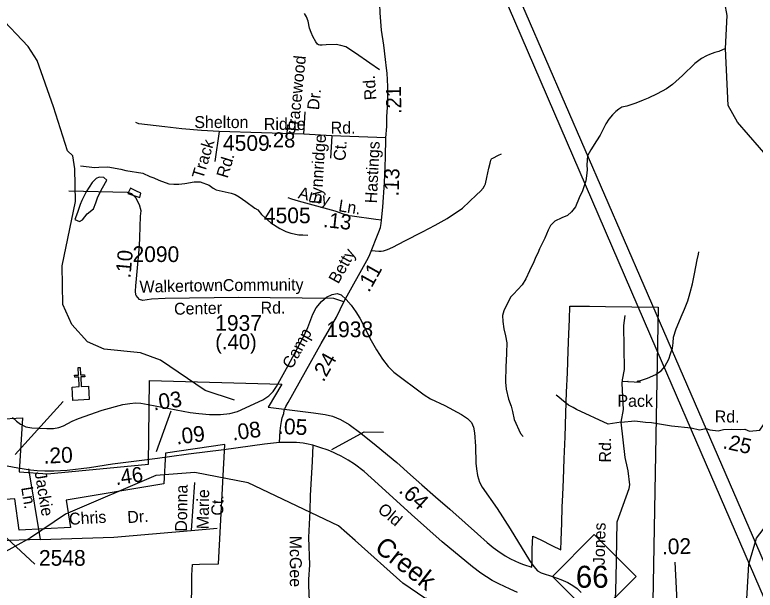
# Model space of a CAD drawing. Extents: x 1547597 to 1699558, y 810033 to 920809.
# Drawn here: x 1650031 to 1655923, y 884657 to 889237 of the extents above; entities that cross this region are included whole.
import ezdxf

# ---------------------------------------------------------------- set-up
doc = ezdxf.new("R2010")
doc.units = 0
for name, color, linetype in [('Exist Boundary Political City Limit New', 7, 'Continuous'), ('Exist Cultural Church CELL', 7, 'Continuous'), ('Exist Hydrographic Creek Single Shore', 7, 'Continuous'), ('Exist Hydrographic Creek Single Shore Label', 7, 'Continuous'), ('Exist Hydrographic Misc Water Feature', 7, 'Continuous'), ('Exist Road Non-System Type 51', 7, 'Continuous'), ('Exist Road Non-System Type 51 Label', 7, 'Continuous'), ('Exist Road Primary NC Attributed', 7, 'Continuous'), ('Exist Road Primary NC Label', 7, 'Continuous'), ('Exist Road Primary NC Service Mileage Hundredths English Label', 7, 'Continuous'), ('Exist Road Primary NC Shield CELL', 7, 'Continuous'), ('Exist Road Primary NC Shield Number Label', 7, 'Continuous'), ('Exist Road Secondary Mileage Hundredths English Label', 7, 'Continuous'), ('Exist Road Secondary Type 41 Attributed', 7, 'Continuous'), ('Exist Road Secondary Type 51 Attributed', 7, 'Continuous'), ('Exist Road Secondary Type 51 Label', 7, 'Continuous'), ('Exist Road Secondary Type 51 Number Label', 7, 'Continuous'), ('Exist Utilities Electrical Transmission Line', 7, 'Continuous'), ('Map Preparation Boundary City Limit Buffer Line', 7, 'Continuous')]:
    doc.layers.add(name, color=color, linetype=linetype)

msp = doc.modelspace()

# ---------------------------------------------------------------- linework, layer by layer
at = {"layer": 'Exist Boundary Political City Limit New'}
msp.add_line((1649781.9, 886012.9), (1650090.9, 886027.8), dxfattribs=at)
for points in [[(1650090.9, 886027.8), (1650066, 885598.8), (1650290.2, 885583.9), (1651093.6, 885659.1), (1651102.5, 886327.2), (1652154.7, 886297.8), (1652047.4, 886113.9), (1652408.3, 886068.8), (1652408.7, 886068.8), (1652501.2, 886054.4), (1652558.2, 886041.5), (1652622.8, 886016.5), (1652691.4, 885977.1), (1652784, 885908), (1652907.4, 885808.2), (1653069.9, 885674.5), (1653180.1, 885575.9), (1653270.8, 885496.7), (1653379.7, 885398.7), (1653493.5, 885301.3), (1653613.7, 885193.1), (1653712.7, 885106.6), (1653789.1, 885037.7), (1653837.7, 884995.9), (1653875.7, 884969.3), (1653933.4, 884929.9), (1653976.3, 884906.2), (1654045.6, 884874.6), (1654078.5, 884861.2), (1654145.6, 884840.4), (1654147.7, 884884.8), (1654149.1, 884987), (1654154.1, 885086.7), (1654216.2, 885056.9), (1654304.5, 885012), (1654375, 884979.1), (1654378.2, 885053), (1654385.2, 885193.6), (1654384.6, 885193.6), (1654387.1, 885316.8), (1654391.4, 885415.3), (1654396.3, 885538.5), (1654401.9, 885701.9), (1654410.2, 885877.4), (1654416.3, 886067.2), (1654422.6, 886233.1), (1654428.1, 886387.5), (1654435.7, 886562.3), (1654439, 886697.5), (1654444.3, 886811.7), (1654448.8, 886918), (1654604.3, 886917.2), (1654730.8, 886914.1), (1655152, 886909.9), (1655103.2, 884271.9)], [(1651436.8, 884556.1), (1651439.9, 884681.1), (1651440.6, 884777.2), (1651444.6, 884860.8), (1651499.5, 884863.5), (1651651.5, 884866.6), (1651702.3, 885816.7), (1651229.9, 885747), (1651217.2, 885504), (1650439.7, 885374.3), (1650474.6, 885154.8), (1650066, 885134.9), (1650031.1, 885384.3), (1649806.8, 885369.3)]]:
    msp.add_lwpolyline(points, dxfattribs=at)
at = {"layer": 'Exist Cultural Church CELL'}
msp.add_line((1650034.6, 885736.2), (1650416.3, 886159.9), dxfattribs=at)
msp.add_lwpolyline([(1650486.4, 886274.3), (1650543.3, 886277.3), (1650539.5, 886353.3), (1650507.5, 886351.7), (1650506.8, 886367.7), (1650538.7, 886369.3), (1650535.7, 886429.3), (1650551.7, 886430.1), (1650554.7, 886370.1), (1650586.7, 886371.7), (1650587.5, 886355.7), (1650555.5, 886354.1), (1650559.3, 886278.1), (1650616.9, 886280.8), (1650622.1, 886174.5), (1650491.7, 886168)], close=True, dxfattribs=at)
at = {"layer": 'Exist Hydrographic Creek Single Shore'}
for points in [[(1655852.3, 884495.5), (1655873.3, 884862.8), (1655934.2, 885071.6), (1656459.2, 885756.9), (1656639.3, 886170.2), (1656674.2, 886353.2), (1656641.5, 886772.8), (1656451.2, 887231), (1656255.2, 887550.1), (1656045.2, 888079.7), (1655781.2, 888383.7), (1655708.2, 888516.5), (1655685.9, 888969.8), (1655700.2, 889232.4), (1655682.2, 889332)], [(1651778.2, 886170.6), (1651546.2, 886247.5), (1651190.2, 886487.8), (1651032.2, 886546.8), (1650741.1, 886575.8), (1650608.2, 886634.2), (1650485.1, 886771.3), (1650412.1, 886930.4), (1650407.1, 887239.1), (1650513.1, 887752.3), (1650508.2, 888011.8), (1650493.1, 888113.8), (1650451.2, 888154.1), (1650339.1, 888504.3), (1650210.2, 888874.5), (1650136.1, 888984.4), (1649898.2, 889235.4)], [(1652738.6, 885052.4), (1652608.1, 885168.8), (1651887.2, 885511.8), (1651463.1, 885592.7), (1651154.1, 885569.4), (1650433.2, 885262.3), (1650156.1, 885074.3), (1649904.1, 884935), (1649637.1, 884855.1), (1648169.2, 884845.6), (1647545.4, 884835.1), (1647377.3, 884837.8), (1647119.8, 884788.4)], [(1653718.2, 884522.6), (1653293.2, 884593.6), (1653120.2, 884712), (1652738.6, 885052.4)]]:
    msp.add_lwpolyline(points, dxfattribs=at)
at = {"layer": 'Exist Hydrographic Misc Water Feature'}
for points in [[(1655685.9, 888969.8), (1655632.7, 888944.3), (1655600.6, 888936.9), (1655560.4, 888921.5), (1655536.2, 888909.9), (1655495.9, 888890.6), (1655443.2, 888849.5), (1655345.7, 888755.2), (1655264.6, 888682.6), (1655216, 888647.4), (1655143.4, 888608.6), (1655070.9, 888573.8), (1655030.6, 888556.6), (1654974.2, 888533.5), (1654902, 888510.8), (1654861.8, 888503.4), (1654839, 888487.3), (1654814.2, 888466.6), (1654787.5, 888439.9), (1654759.1, 888406.9), (1654733.7, 888369.6), (1654690.2, 888280.4), (1654659.5, 888232.9), (1654614.4, 888161.7), (1654589.6, 888114.1), (1654584.4, 888042.2), (1654585.8, 888002.1), (1654581, 887954.3), (1654574.4, 887914.4), (1654549.1, 887834.8), (1654522.2, 887779.2), (1654493.1, 887707.8), (1654462.4, 887668.3), (1654429.9, 887638.9), (1654383.7, 887621.7), (1654327.3, 887594.6), (1654294.7, 887561.2), (1654274.1, 887523.5), (1654249.1, 887460), (1654205.7, 887374.7), (1654193.2, 887340.8), (1654176.7, 887311.2), (1654160.1, 887269.5), (1654127, 887200.1), (1654097.9, 887136.5), (1654069.1, 887089), (1653999.9, 887012.3), (1653979.6, 886992.6), (1653950.8, 886943), (1653921.8, 886881.5), (1653913.2, 886843.7), (1653914.4, 886795.7), (1653921.5, 886737.6), (1653936.6, 886681.3), (1653945.7, 886625.1), (1653944.4, 886545.1), (1653941.3, 886481.3), (1653938.7, 886441.3), (1653934.6, 886313.3), (1653941.7, 886257.2), (1653960.4, 886177), (1653981.5, 886120.6), (1653990.8, 886080.4), (1654005.8, 886016.2), (1654055.9, 885903.3), (1654075.5, 885879)], [(1650555, 888034.2), (1650667.5, 888020.9), (1650699.6, 888024.3), (1650771.6, 888027.1), (1650875.2, 888009.3), (1650915, 887996.7), (1651050.7, 887976.4), (1651106.2, 887949.4), (1651138, 887938.9), (1651177.7, 887920.2), (1651257.3, 887892.8), (1651297.1, 887888.1), (1651337.1, 887889.5), (1651385.2, 887894.7), (1651457.4, 887907.4), (1651505.4, 887906.6), (1651576.9, 887881.4), (1651608.5, 887856.9), (1651632.3, 887844.5), (1651751.8, 887816.5), (1651783.6, 887805.9), (1651815.3, 887789.4), (1651870.8, 887752.4), (1651941.8, 887699.2), (1651965.6, 887684.8), (1651995, 887648.3), (1652067.8, 887581.1), (1652139.1, 887535.9), (1652186.8, 887513.1), (1652226.4, 887498.3), (1652290.2, 887485.3), (1652322.2, 887484.7), (1652362.2, 887482)], [(1650546.5, 887591), (1650568.8, 887604.5), (1650607.6, 887654), (1650656.3, 887693.1), (1650675, 887740.8), (1650691.7, 887788.5), (1650728.9, 887859.8), (1650762.2, 887921.5), (1650740.2, 887941.7), (1650702.3, 887944.3), (1650678.1, 887934.7), (1650645.6, 887903.3), (1650598.4, 887828.1), (1650582.2, 887796.1)], [(1650993.6, 887837.3), (1650951.3, 887857.5), (1650929.5, 887814), (1651026.6, 887783.9), (1651034.6, 887818.7), (1650993.6, 887837.3)], [(1650582.2, 887796.1), (1650563.3, 887758.6), (1650550.8, 887726.9), (1650529.7, 887663.3), (1650507.8, 887608.3), (1650546.5, 887591)], [(1650013.1, 886031.8), (1650044.2, 886001.7), (1650076.2, 885977.3), (1650119.1, 885957.8), (1650165.2, 885949.2), (1650286.1, 885943.3), (1650338.1, 885944.2), (1650382.2, 885952.2), (1650418.2, 885965.3), (1650488.1, 886002.7), (1650537.1, 886023.5), (1650727.2, 886089.7), (1650891.1, 886134.1), (1650945.2, 886143.8), (1650992.1, 886147.5), (1651033.1, 886145.3), (1651092.2, 886136), (1651427.1, 886072.4), (1651495.2, 886062.8), (1651579.2, 886055.3), (1651667.2, 886054.4), (1651742.2, 886062.7), (1651804.1, 886078.8), (1652004.2, 886173.5), (1652053.2, 886205.3), (1652087.2, 886239.3), (1652113.1, 886279), (1652206.1, 886444.5), (1652320.1, 886657.9), (1652363.2, 886746.9), (1652403.2, 886853.4), (1652429.2, 886903.3), (1652471.2, 886954.9), (1652511.2, 886988.4), (1652555.2, 887010.5), (1652596.1, 887017.7), (1652629.2, 887006.8), (1652668.2, 886970.6), (1652708.2, 886924.8), (1652745.2, 886873.9), (1652777.2, 886823), (1652866.2, 886644.5), (1652909.2, 886569), (1652957.2, 886496.2), (1653003.2, 886437.5), (1653047.2, 886392.8), (1653288.2, 886211.2), (1653340.2, 886180.5), (1653452.2, 886128), (1653586.2, 886055.3), (1653632.2, 886023.4), (1653665.2, 885991.1), (1653682.2, 885955.2), (1653690.2, 885910.7), (1653697.2, 885802.4), (1653700.2, 885666.9), (1653705.2, 885622.4), (1653714.2, 885569.4), (1653729.2, 885517.5), (1653749.3, 885476.2), (1653869.2, 885308.3), (1653974.2, 885144.7), (1654128.2, 884892.7), (1654160.2, 884846.1), (1654190.2, 884811.7), (1654220.3, 884793.7), (1654317.2, 884764), (1654376.2, 884742.6), (1654432.2, 884717.8), (1654471.2, 884695.4), (1654506.2, 884669.2), (1654538.2, 884637.4)]]:
    msp.add_lwpolyline(points, dxfattribs=at)
at = {"layer": 'Exist Road Non-System Type 51'}
for points in [[(1652934.5, 888799.5), (1652857.1, 888851.1), (1652742.3, 888932.7), (1652665, 888981.9), (1652625.3, 888994.3), (1652589.4, 889000.8), (1652509.3, 888998), (1652477.4, 888994.5), (1652458.8, 888995.3), (1652448.9, 888999.1), (1652440.2, 889004.9), (1652425.7, 889021.2), (1652403.1, 889063.8), (1652388.8, 889097.8), (1652377.3, 889129.8), (1652366, 889186.1), (1652352.5, 889220.2), (1652336.8, 889246.5)], [(1652332.1, 888286.8), (1652341.3, 888466.2)], [(1651517.3, 888315.5), (1651360.7, 888330.3), (1651224.9, 888345), (1651018.9, 888370), (1650994.2, 888379.5)], [(1651656.1, 888309.6), (1651623.6, 888070.2)], [(1652554.2, 888274.2), (1652542.2, 888096.8)], [(1652869, 887361.4), (1652927.9, 887354.6), (1652946.5, 887355.4), (1652966, 887358), (1652998, 887369.6), (1653038.4, 887387), (1653135.1, 887437.4), (1653276, 887509.4), (1653375.2, 887563.8), (1653471.9, 887616.5), (1653593.1, 887698.7), (1653704.4, 887802.9), (1653736.3, 887833.6), (1653759.2, 887858.2), (1653768.9, 887874.6), (1653775.7, 887891.9), (1653786.3, 887941.7), (1653803.4, 888015.4), (1653814.1, 888057.2), (1653819.3, 888079.1), (1653821.9, 888086.4), (1653824.6, 888091.2), (1653828.2, 888094.1), (1653833.9, 888097.4), (1653881, 888120.3), (1653903, 888130)], [(1651027, 887464.9), (1651031.1, 887633.7), (1651035.8, 887675.6), (1651022.1, 887723.5), (1650993.9, 887780.1), (1650962.7, 887812.6), (1650927.7, 887821.8), (1650462.1, 887833.5)], [(1652289.9, 887754.1), (1652234.5, 887770.5), (1652206.7, 887781.1)], [(1654867.2, 886321.8), (1654913, 886319.1), (1654908.5, 886318.1), (1655009.6, 886313.2), (1654982.6, 886321), (1655018.8, 886328.5), (1655067, 886343.9), (1655131.4, 886374.8), (1655153.5, 886388.6), (1655175.8, 886404.1), (1655204.3, 886437.8), (1655236, 886497), (1655249.6, 886539.1), (1655264.3, 886582.8), (1655270.8, 886626.7), (1655273.5, 886670.7), (1655294.5, 886736.3), (1655315.1, 886788.1), (1655333.8, 886831.8), (1655360.7, 886895.3), (1655385.6, 886959), (1655398.2, 886996.8), (1655406.6, 887026.6), (1655423.4, 887096.3), (1655438.7, 887176), (1655462.1, 887285.6), (1655470.9, 887331.7), (1655473.1, 887351.4)], [(1654868.1, 886331.3), (1654881.9, 886414.7), (1654878.2, 886764.1), (1654889.5, 886843)], [(1654855.7, 885993.8), (1654874.4, 886095.3), (1654865.5, 886303.4), (1654868.1, 886331.3)], [(1654855.7, 885993.8), (1654751.9, 885978.5), (1654501.6, 886094.1), (1654473.9, 886110.7), (1654438, 886129), (1654382.7, 886173.9), (1654361.1, 886192.2), (1654339.2, 886210.4)], [(1654794.3, 884173.5), (1654802.5, 884328.3), (1654817.4, 884748.5), (1654825.7, 885199.9), (1654897, 885400.2), (1654921, 885466.7), (1654924.1, 885494.4), (1654912.5, 885607.9), (1654906.8, 885631.8), (1654889.5, 885712), (1654855.7, 885993.8)], [(1652553.6, 885777.7), (1652810.5, 885918.7), (1652963.9, 885914)], [(1650140.9, 885623.9), (1650232.4, 885060.4)], [(1651459.7, 885513.2), (1651433.6, 885132)], [(1651433.6, 885132), (1651641.9, 885151.6)], [(1650232.4, 885060.4), (1650818.4, 885079.9), (1651433.6, 885132)], [(1650232.4, 885060.4), (1649893.9, 885050.6)]]:
    msp.add_lwpolyline(points, dxfattribs=at)
at = {"layer": 'Exist Road Primary NC Attributed'}
for points in [[(1652137.4, 885833.3), (1652019.1, 885819.7), (1651693.2, 885774.2), (1651413.3, 885739.5), (1651260.9, 885718.5), (1651166.8, 885705.1), (1651021.5, 885687.6), (1650808.9, 885659.1), (1650624.2, 885631.4), (1650446.6, 885609), (1650342.7, 885604.8), (1650304.4, 885605.1), (1650270.7, 885603.7), (1650208.2, 885607.2), (1650156.3, 885612.8), (1650055.9, 885628.3), (1649969.2, 885644.1), (1649858.9, 885665.3), (1649801.3, 885675.9), (1649755.9, 885686.5)], [(1652401.7, 885810.4), (1652351.2, 885822.4), (1652324.5, 885828), (1652271.8, 885832.2), (1652243.1, 885833.6), (1652137.4, 885833.3)], [(1654031.5, 884639.1), (1653971.8, 884665.8), (1653881.6, 884707.6), (1653830.4, 884732.8), (1653739.1, 884791.1), (1653673.1, 884843), (1653432.3, 885041), (1653188.7, 885259.4), (1652923.3, 885500.1), (1652810.3, 885600.5), (1652734.1, 885659.9), (1652685, 885690.8), (1652628.1, 885723.7), (1652587.8, 885742.4), (1652566.5, 885752.4), (1652524.2, 885772.2), (1652458.8, 885793.4), (1652401.7, 885810.4)]]:
    msp.add_lwpolyline(points, dxfattribs=at)
at = {"layer": 'Exist Road Primary NC Service Mileage Hundredths English Label'}
for p, q in [((1651158.8, 885761.4), (1651276.2, 886084.4)), ((1655320, 884221.9), (1655286.5, 884880.4))]:
    msp.add_line(p, q, dxfattribs=at)
at = {"layer": 'Exist Road Primary NC Shield CELL'}
msp.add_lwpolyline([(1654308.7, 884766), (1654641.7, 885099), (1654974.7, 884766), (1654641.7, 884433)], close=True, dxfattribs=at)
at = {"layer": 'Exist Road Secondary Type 41 Attributed'}
msp.add_lwpolyline([(1654855.7, 885993.8), (1654964.5, 886005.1), (1655050.9, 885993.8), (1655098.2, 885991), (1655255.8, 885964.6), (1655412.3, 885949.3), (1655480.1, 885934.3), (1655533.1, 885945.2), (1655561.4, 885933.7), (1655629, 885926.2), (1655671, 885937.2), (1655732.7, 885937.8), (1655804.9, 885937.3), (1655840.9, 885938.8), (1655876.8, 885922.5), (1655959.4, 885930), (1655989.2, 885971.9), (1656011, 886001.9), (1656015.7, 886038.9), (1656020.4, 886084.2), (1656024.1, 886144.3)], dxfattribs=at)
at = {"layer": 'Exist Road Secondary Type 51 Attributed'}
for points in [[(1652984.4, 888259.2), (1652991.1, 888348), (1652991.1, 888424.8), (1653000, 888540.1), (1653000, 888667.2), (1652994.1, 888773.6), (1652989, 888812.4), (1652981.8, 888881), (1652967.4, 888996.5), (1652949.3, 889115.7), (1652938.5, 889252.9), (1652934.9, 889321.5)], [(1652984.4, 888259.2), (1652554.2, 888274.2), (1652332.1, 888286.8), (1651656.1, 888309.6), (1651517.3, 888315.5)], [(1652949.8, 887603.2), (1652960.1, 887705.3), (1652972.3, 887903.5), (1652977.3, 888028.3), (1652980.5, 888106.3), (1652980.7, 888150.1), (1652983.6, 888210), (1652984.4, 888259.2)], [(1652949.8, 887603.2), (1652905, 887607.4), (1652716.4, 887635.2), (1652689, 887638.3), (1652646.3, 887650.4), (1652579.3, 887674.8), (1652289.9, 887754.1)], [(1652649.8, 886953.4), (1652844.8, 887304.2), (1652856.6, 887330.2), (1652927.6, 887509), (1652940.1, 887542.8), (1652946.6, 887576.7), (1652949.8, 887603.2)], [(1650997.1, 887002.4), (1650994.5, 887009.2), (1650991.8, 887036.3), (1650994.5, 887079.7), (1650999.9, 887136.7), (1651024.3, 887397.1), (1651027, 887464.9)], [(1652649.8, 886953.4), (1652569.5, 886979.4), (1651810.5, 886987.5), (1651227.6, 886979.4), (1651119.2, 886973.9), (1651048.7, 886963.1), (1651024.3, 886971.2), (1650997.1, 887002.4)], [(1652137.4, 885833.3), (1652142.6, 885925.6), (1652147.2, 885966.7), (1652152.7, 886000.3), (1652159.6, 886029.9), (1652170.9, 886064), (1652175.5, 886086.8), (1652189.1, 886118.7), (1652205.1, 886150.6), (1652343.9, 886398.8), (1652469.1, 886619.7), (1652589.7, 886829.2), (1652649.8, 886953.4)], [(1652401.7, 885810.4), (1652397.5, 885681.3), (1652381.3, 885410.7), (1652379.6, 885288.6), (1652367.8, 885075), (1652375.2, 884858.1), (1652366.9, 884743), (1652368.3, 884692.9), (1652374, 884572.6)]]:
    msp.add_lwpolyline(points, dxfattribs=at)
at = {"layer": 'Exist Road Secondary Type 51 Number Label'}
msp.add_line((1649556.4, 885450.9), (1650189.8, 884863.7), dxfattribs=at)
at = {"layer": 'Exist Utilities Electrical Transmission Line'}
for points in [[(1661120.9, 904092.2), (1660544.2, 902863.2), (1660231.8, 902213), (1660149, 902029.4), (1659952.7, 901426.6), (1659464.7, 899857.4), (1658923.9, 898122.6), (1658385, 896371.8), (1657977.8, 895034.1), (1657740.5, 894711.4), (1654988.8, 891021.2), (1653941.6, 889612.5), (1655350, 886359.8), (1656055.2, 884733.3), (1656336.5, 884100.4)], [(1653816.9, 889631.6), (1653855.5, 889541), (1655140.1, 886564.2), (1655993.8, 884591.5), (1656202.7, 884114.4), (1656224, 884072.1), (1656235.3, 884024), (1656310.2, 883962.9), (1656539.2, 883757.3), (1656683, 883617.1), (1656716.2, 883565)]]:
    msp.add_lwpolyline(points, dxfattribs=at)
at = {"layer": 'Map Preparation Boundary City Limit Buffer Line'}
msp.add_line((1649781.9, 886012.9), (1650090.9, 886027.8), dxfattribs=at)
for points in [[(1650090.9, 886027.8), (1650066, 885598.8), (1650290.2, 885583.9), (1651093.6, 885659.1), (1651102.5, 886327.2), (1652154.7, 886297.8), (1652047.4, 886113.9), (1652408.3, 886068.8), (1652408.7, 886068.8), (1652501.2, 886054.4), (1652558.2, 886041.5), (1652622.8, 886016.5), (1652691.4, 885977.1), (1652784, 885908), (1652907.4, 885808.2), (1653069.9, 885674.5), (1653180.1, 885575.9), (1653270.8, 885496.7), (1653379.7, 885398.7), (1653493.5, 885301.3), (1653613.7, 885193.1), (1653712.7, 885106.6), (1653789.1, 885037.7), (1653837.7, 884995.9), (1653875.7, 884969.3), (1653933.4, 884929.9), (1653976.3, 884906.2), (1654045.6, 884874.6), (1654078.5, 884861.2), (1654145.6, 884840.4), (1654147.7, 884884.8), (1654149.1, 884987), (1654154.1, 885086.7), (1654216.2, 885056.9), (1654304.5, 885012), (1654375, 884979.1), (1654378.2, 885053), (1654385.2, 885193.6), (1654384.6, 885193.6), (1654387.1, 885316.8), (1654391.4, 885415.3), (1654396.3, 885538.5), (1654401.9, 885701.9), (1654410.2, 885877.4), (1654416.3, 886067.2), (1654422.6, 886233.1), (1654428.1, 886387.5), (1654435.7, 886562.3), (1654439, 886697.5), (1654444.3, 886811.7), (1654448.8, 886918), (1654604.3, 886917.2), (1654730.8, 886914.1), (1655152, 886909.9), (1655103.2, 884271.9)], [(1651436.8, 884556.1), (1651439.9, 884681.1), (1651440.6, 884777.2), (1651444.6, 884860.8), (1651499.5, 884863.5), (1651651.5, 884866.6), (1651702.3, 885816.7), (1651229.9, 885747), (1651217.2, 885504), (1650439.7, 885374.3), (1650474.6, 885154.8), (1650066, 885134.9), (1650031.1, 885384.3), (1649806.8, 885369.3)]]:
    msp.add_lwpolyline(points, dxfattribs=at)

# ---------------------------------------------------------------- texts
at = {"layer": 'Exist Hydrographic Creek Single Shore Label'}
msp.add_text('Creek', height=150, rotation=322.03308, dxfattribs=at).set_placement((1652885.1, 884976.8))
at = {"layer": 'Exist Road Non-System Type 51 Label'}
for s, rotation, p in [('Tracewood', 84.29349, (1652285.8, 888282.9)), ('Dr.', 84.29349, (1652451.1, 888476.1)), ('Lynnridge', 86.01183, (1652469.6, 887727.5)), ('Track', 73.22858, (1651529.2, 887924.2)), ('Ct.', 86.01183, (1652661.4, 888072.2)), ('Rd.', 73.22858, (1651723.7, 887931.4)), ('Rd.', 89.70533, (1654775.3, 885673.1)), ('Jackie', 279.35368, (1650188.2, 885595.1)), ('Donna', 89.1455, (1651400.3, 885121.8)), ('Ln.', 279.35368, (1650081, 885473.2)), ('Marie', 89.1455, (1651573.2, 885141.9)), ('Ct.', 89.1455, (1651689.4, 885249.6)), ('Chris', 3.42813, (1650465.6, 885176.4)), ('Dr.', 3.42813, (1650928.7, 885190.6)), ('Jones', 88.71424, (1654725.4, 884855.5))]:
    msp.add_text(s, height=95, rotation=rotation, dxfattribs=at).set_placement(p)
at = {"layer": 'Exist Road Primary NC Label'}
msp.add_text('Old', height=95, rotation=320.07814, dxfattribs=at).set_placement((1652911.7, 885286.5))
at = {"layer": 'Exist Road Primary NC Service Mileage Hundredths English Label'}
for s, rotation, p in [('.03', 8.07023, (1651137.3, 886087.1)), ('.05', 357.2073, (1652123.7, 885902)), ('.09', 7.06487, (1651319.7, 885815.9)), ('.08', 7.94101, (1651766.5, 885847.6)), ('.20', 2.32153, (1650262.5, 885664.1)), ('.64', 317.77917, (1653080.5, 885441.9)), ('.02', 1.5363, (1655182.4, 884940.6))]:
    msp.add_text(s, height=125, rotation=rotation, dxfattribs=at).set_placement(p)
at = {"layer": 'Exist Road Primary NC Shield Number Label'}
msp.add_text('66', height=175, dxfattribs=at).set_placement((1654495.8, 884676.3))
at = {"layer": 'Exist Road Secondary Mileage Hundredths English Label'}
for s, rotation, p in [('.21', 90.84028, (1653107.3, 888448.3)), ('.28', 359.21952, (1652039.6, 888183.1)), ('.13', 88.02048, (1653085.1, 887791.3)), ('.13', 353.76531, (1652481.3, 887548.6)), ('.10', 84.64742, (1650950.5, 887137.1)), ('.11', 60.84737, (1652849.5, 887021.5)), ('(.40)', 359.95061, (1651626.1, 886574.8)), ('.24', 60.46147, (1652487.2, 886308.4)), ('.25', 347.52351, (1655660.2, 885787.4)), ('.46', 8.13507, (1650837.1, 885492.2))]:
    msp.add_text(s, height=120, rotation=rotation, dxfattribs=at).set_placement(p)
at = {"layer": 'Exist Road Secondary Type 51 Label'}
for s, rotation, p in [('Rd.', 94.3558, (1652909.9, 888561.6)), ('Hastings', 87.16431, (1652911.3, 887734.9)), ('Amy', 345.1968, (1652280, 887779.1)), ('Ln.', 351.0609, (1652601.9, 887673.9)), ('Betty', 60.84737, (1652604.9, 887089.6)), ('Walkertown', 1.30265, (1651024.7, 887024.7)), ('Community', 0.53063, (1651686.6, 887037.6)), ('Center', 1.30265, (1651299.4, 886848.9)), ('Rd.', 0.53063, (1651987.3, 886857.4)), ('Camp', 61.39596, (1652236.6, 886411.1)), ('Pack', 359.62785, (1654826.4, 886117.7)), ('Rd.', 359.62785, (1655600.9, 885992.7)), ('McGee', 270, (1652219.5, 885090.6))]:
    msp.add_text(s, height=95, rotation=rotation, dxfattribs=at).set_placement(p)
for s, p in [('Shelton', (1651459.7, 888336)), ('Ridge', (1652012.9, 888321.2)), ('Rd.', (1652544.5, 888291.6))]:
    msp.add_text(s, height=95, dxfattribs=at).set_placement(p)
at = {"layer": 'Exist Road Secondary Type 51 Number Label'}
for s, p in [('4509', (1651687.8, 888154.6)), ('4505', (1652013.3, 887578)), ('2090', (1650967.6, 887269.2)), ('1937', (1651625.7, 886721.8)), ('1938', (1652510.6, 886671.1)), ('2548', (1650223.2, 884851.3))]:
    msp.add_text(s, height=125, dxfattribs=at).set_placement(p)

doc.saveas('drawing.dxf')
